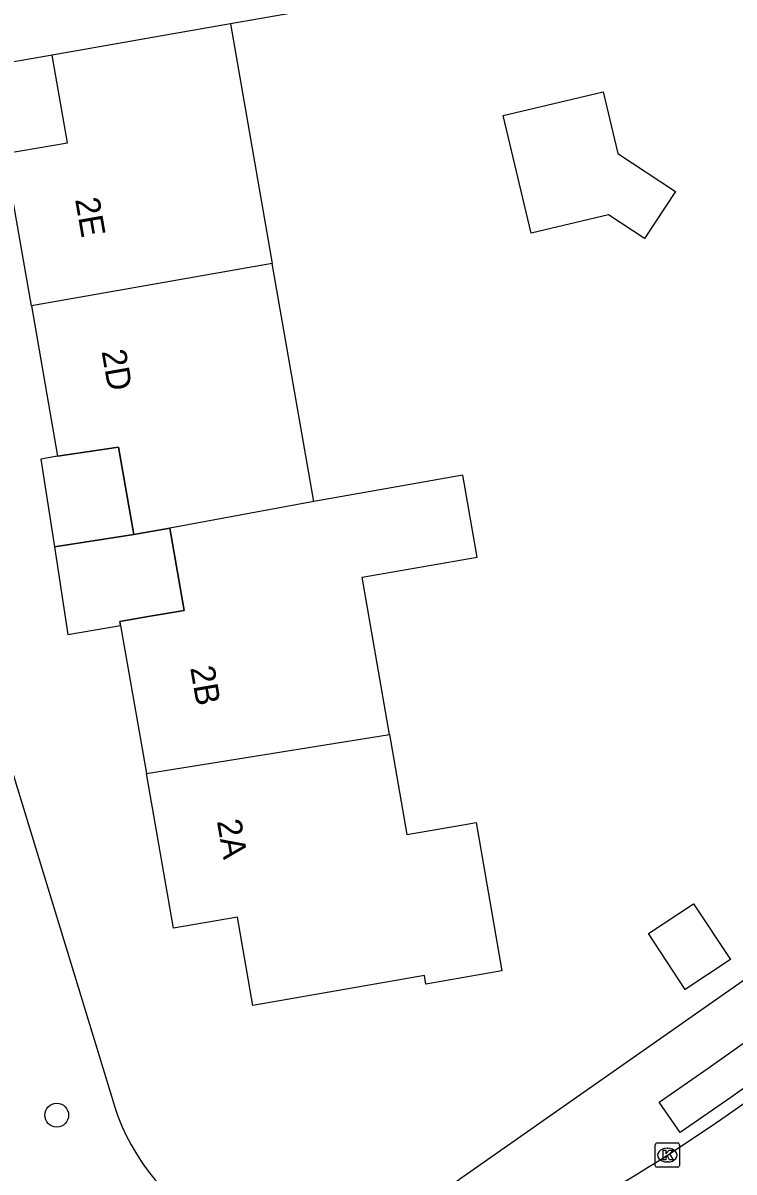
# Model space of a CAD drawing. Extents: x 162880 to 165536, y 384011 to 385179.
# Drawn here: x 164273.46 to 164302.72, y 384536.21 to 384583.49 of the extents above; entities that cross this region are included whole.
import ezdxf

# ---------------------------------------------------------------- set-up
doc = ezdxf.new("R2010")
doc.units = 0
for name, color, linetype in [('IMGEO_Boom', 7, 'Continuous'), ('IMGEO_Groenvoorziening', 7, 'Continuous'), ('IMGEO_Kolk', 7, 'Continuous'), ('IMGEO_Pand', 7, 'Continuous'), ('IMGEO_Pand_nummerreeks', 7, 'Continuous'), ('IMGEO_Pand_overbouw', 7, 'Continuous'), ('IMGEO_Rijbaan_lokaal_gesloten', 7, 'Continuous'), ('IMGEO_Voetpad_open', 7, 'Continuous')]:
    doc.layers.add(name, color=color, linetype=linetype)

msp = doc.modelspace()

# ---------------------------------------------------------------- linework, layer by layer
at = {"layer": 'IMGEO_Boom'}
msp.add_circle((164274.845, 384538.546), 0.489, dxfattribs=at)
at = {"layer": 'IMGEO_Groenvoorziening'}
for points in [[(164299.882, 384590.954), (164297.339, 384587.212), (164291.774, 384585.169), (164282.003, 384583.451)], [(164274.664, 384582.172), (164269.77, 384581.319), (164267.101, 384580.942)]]:
    msp.add_lwpolyline(points, dxfattribs=at)
at = {"layer": 'IMGEO_Kolk'}
for p, q in [((164299.48, 384536.476), (164299.48, 384537.328)), ((164299.555, 384537.402), (164300.407, 384537.402)), ((164299.968, 384537.182), (164299.993, 384537.182)), ((164300.481, 384537.328), (164300.481, 384536.476)), ((164299.991, 384536.622), (164299.966, 384536.622)), ((164300.407, 384536.402), (164299.555, 384536.402))]:
    msp.add_line(p, q, dxfattribs=at)
for points in [[(164299.48, 384536.476), (164299.48, 384537.328)], [(164299.555, 384537.402), (164300.407, 384537.402)], [(164299.801, 384537.102), (164299.924, 384537.102), (164299.924, 384536.951), (164300.054, 384537.102), (164300.218, 384537.102), (164300.072, 384536.951), (164300.225, 384536.702), (164300.073, 384536.702), (164299.988, 384536.866), (164299.924, 384536.799), (164299.924, 384536.702), (164299.801, 384536.702), (164299.801, 384537.102)], [(164300.481, 384537.328), (164300.481, 384536.476)], [(164300.407, 384536.402), (164299.555, 384536.402)]]:
    msp.add_lwpolyline(points, dxfattribs=at)
for centre, start, end in [((164299.557, 384537.326), 91.552, 178.448), ((164299.557, 384537.326), 91.552, 178.448), ((164300.405, 384537.326), 1.552, 88.448), ((164300.405, 384537.326), 1.552, 88.448), ((164299.557, 384536.478), 181.552, 268.448), ((164299.557, 384536.478), 181.552, 268.448), ((164300.405, 384536.478), 271.552, 358.448), ((164300.405, 384536.478), 271.552, 358.448)]:
    msp.add_arc(centre, 0.0765, start, end, dxfattribs=at)
for centre, major_axis, ratio, start_param, end_param in [((164299.967, 384536.902), (-0.387, 0.002), 0.722429, 4.712389, 7.853982), ((164299.992, 384536.902), (-0.39, 0.002), 0.717154, 1.570796, 4.712389)]:
    msp.add_ellipse(centre, major_axis=major_axis, ratio=ratio, start_param=start_param, end_param=end_param, dxfattribs=at)
at = {"layer": 'IMGEO_Pand'}
for points in [[(164282.003, 384583.451), (164279.573, 384583.027), (164274.664, 384582.172)], [(164282.003, 384583.451), (164283.719, 384573.598)], [(164273.804, 384571.852), (164272.713, 384578.117), (164275.292, 384578.566), (164274.664, 384582.172)], [(164299.039, 384574.626), (164297.56, 384575.598), (164294.377, 384574.838), (164293.222, 384579.68), (164297.332, 384580.66), (164297.938, 384578.119), (164300.31, 384576.562), (164299.039, 384574.626)], [(164283.719, 384573.598), (164273.804, 384571.852)], [(164285.427, 384563.795), (164283.719, 384573.598)], [(164273.804, 384571.852), (164274.883, 384565.66), (164277.392, 384566.035), (164278.018, 384562.439), (164279.495, 384562.709)], [(164288.545, 384554.216), (164287.419, 384560.682), (164292.152, 384561.512), (164291.561, 384564.883), (164286.832, 384564.052), (164285.427, 384563.795)], [(164285.427, 384563.795), (164279.495, 384562.709)], [(164279.495, 384562.709), (164280.085, 384559.32), (164278.607, 384559.061), (164277.448, 384558.86), (164277.475, 384558.703), (164278.537, 384552.604)], [(164288.545, 384554.216), (164289.263, 384550.095), (164291.571, 384550.496), (164292.106, 384550.589), (164293.169, 384544.488), (164290.042, 384543.943), (164289.982, 384544.288), (164282.919, 384543.059), (164282.286, 384546.697), (164279.646, 384546.238), (164278.537, 384552.604)], [(164278.537, 384552.604), (164288.545, 384554.216)], [(164302.574, 384544.948), (164300.713, 384543.723), (164299.198, 384546.024), (164301.059, 384547.249), (164302.574, 384544.948)]]:
    msp.add_lwpolyline(points, dxfattribs=at)
at = {"layer": 'IMGEO_Pand_overbouw'}
for points in [[(164274.883, 384565.66), (164274.194, 384565.54), (164274.751, 384561.934), (164278.018, 384562.439), (164277.392, 384566.035)], [(164279.495, 384562.709), (164278.018, 384562.439), (164274.751, 384561.934), (164275.309, 384558.326), (164277.475, 384558.703), (164277.448, 384558.86), (164278.607, 384559.061), (164280.085, 384559.32)]]:
    msp.add_lwpolyline(points, close=True, dxfattribs=at)
at = {"layer": 'IMGEO_Rijbaan_lokaal_gesloten'}
for centre, radius, start, end in [((164233.509, 384642.199), 127.149, 294.57204, 321.27787), ((164233.476, 384642.181), 127.678, 294.58672, 321.29938), ((164232.354, 384640.444), 123.671, 303.15011, 313.10918), ((164239.746, 384632.591), 113.069, 294.34745, 302.18983)]:
    msp.add_arc(centre, radius, start, end, dxfattribs=at)
at = {"layer": 'IMGEO_Voetpad_open'}
for points in [[(164289.768, 384534.7), (164291.477, 384535.954), (164309.602, 384548.644), (164322.198, 384559.899), (164322.408, 384560.17), (164322.494, 384560.391), (164335.312, 384590.058), (164348.766, 384620.706), (164354.011, 384618.805), (164357.798, 384629.685), (164376.258, 384683.505)], [(164267.101, 384580.942), (164270.578, 384560.608), (164277.096, 384539.33)], [(164303.875, 384542.045), (164304.737, 384540.797), (164302.587, 384539.269), (164300.511, 384537.839), (164299.643, 384539.082), (164301.653, 384540.485), (164303.875, 384542.045)]]:
    msp.add_lwpolyline(points, dxfattribs=at)
msp.add_arc((164285.829, 384541.704), 9.05, 195.208, 239.0608, dxfattribs=at)

# ---------------------------------------------------------------- texts
at = {"layer": 'IMGEO_Pand_nummerreeks'}
for s, rotation, p in [('2E', 279.8817, (164275.6, 384576.231)), ('2D', 279.8833, (164276.689, 384569.981)), ('2B', 279.8776, (164280.337, 384556.956)), ('2A', 279.8776, (164281.436, 384550.645))]:
    msp.add_text(s, height=1, rotation=rotation, dxfattribs=at).set_placement(p)

doc.saveas('drawing.dxf')
